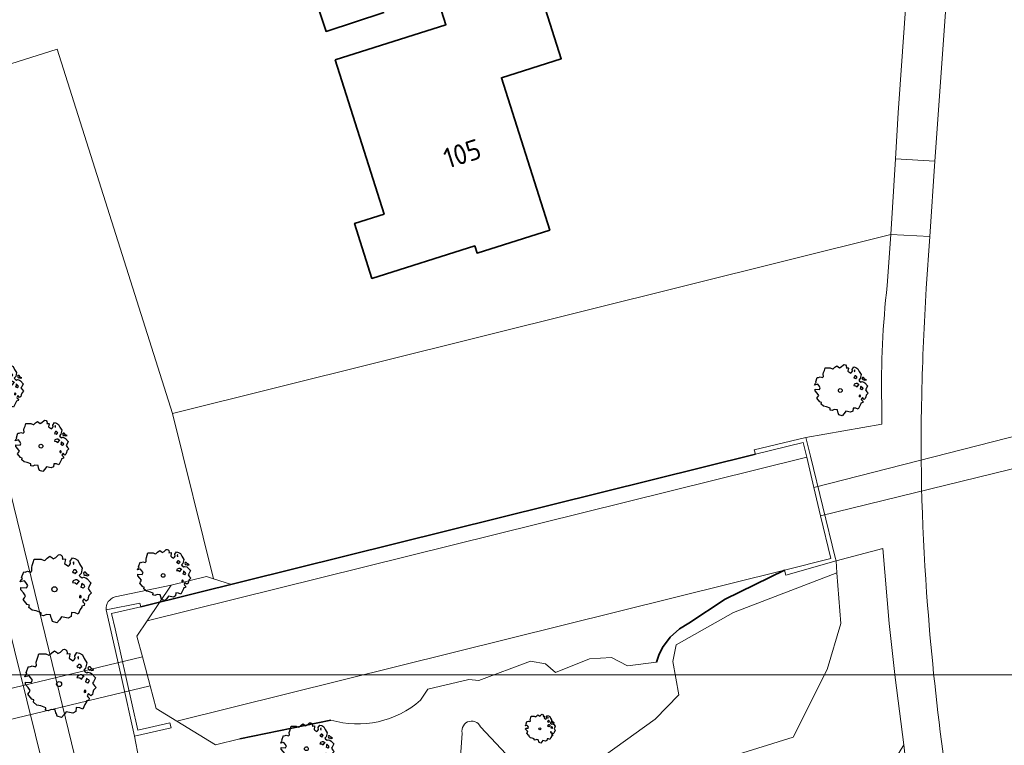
# Model space of a CAD drawing. Header units: metres. Extents: x 152391 to 157968, y 462336 to 467280.
# Tile 620 of 656: x 156793 to 156858, y 464273 to 464321. Entities that reach past the tile are written whole.
import ezdxf
from ezdxf.enums import TextEntityAlignment as Align

# ---------------------------------------------------------------- set-up
doc = ezdxf.new("R2010")
doc.units = ezdxf.units.M
doc.header["$LTSCALE"] = 0.75
doc.layers.get('0').update_dxf_attribs({"lineweight": 25})
for name, color, linetype, lineweight in [('B-GV-GR-BOOM-S', 252, 'Continuous', 25), ('B-WE-GK-BESCHOEIING-G', 251, 'GK-BESCHOEIING', 35), ('B-WE-GR-BEPLANTING_CULTUUR_BOSPLANTSOEN-GV', 251, 'Continuous', 18), ('B-WE-GW-TALUD_KRUIN-G', 251, 'Continuous', 18), ('B-WE-IE-TERREINAFSCHEIDING_KUNSTMATIG_MUUR-GV', 251, 'Continuous', 18), ('B-WE-KW-KUNSTWERK_DUIKER-GV', 5, 'Continuous', 18), ('B-WE-OG-BEBOUWING-GV', 6, 'Continuous', 35), ('B-WE-OG-BEBOUWING-T18', 1, 'Continuous', 18), ('B-WE-OG-TERREIN_CULTUURSCHEIDING-GV', 251, 'Continuous', 18), ('B-WE-OG-WATER_SLOOT-GV', 251, 'Continuous', 18), ('B-WE-VH-VERHARDING_ASFALT-GV', 251, 'Continuous', 18), ('B-WE-VH-VERHARDING_BETON-GV', 251, 'Continuous', 18), ('B-WE-VH-VERHARDING_FUNDERING_ZAND-GV', 251, 'Continuous', 18), ('B-WE-VH-VERHARDING_TEGEL-GV', 251, 'Continuous', 18)]:
    doc.layers.add(name, color=color, linetype=linetype, lineweight=lineweight)
doc.layers.add('X-XX-AL-TEKENBLAD_HULPLIJN-G', color=7, linetype='Continuous', lineweight=18, plot=False)
doc.styles.add('NLCS-ISO-M750-T18', font='NLCS-ISO.ttf', dxfattribs={"height": 1.35})
doc.linetypes.add('GK-BESCHOEIING', pattern='A,30,-5,[1,NLCS.SHX,S=1,R=0,X=0,Y=0],-5', length=40)

# ---------------------------------------------------------------- blocks, each defined once
blk = doc.blocks.new('SGR-BOOM_0_10')
at = {"linetype": 'Continuous'}
for p, q in [((-0.637, 0.612), (-0.624, 0.668)), ((-0.624, 0.668), (-0.591, 0.751)), ((-0.591, 0.751), (-0.572, 0.843)), ((-0.572, 0.843), (-0.375, 0.843)), ((-0.375, 0.843), (-0.29, 0.806)), ((-0.29, 0.806), (-0.264, 0.815)), ((-0.264, 0.815), (-0.205, 0.871)), ((-0.205, 0.871), (-0.127, 0.926)), ((-0.127, 0.926), (-0.075, 0.889)), ((-0.075, 0.889), (-0.035, 0.852)), ((-0.035, 0.852), (0.037, 0.889)), ((0.037, 0.889), (0.115, 0.963)), ((0.115, 0.963), (0.148, 0.973)), ((0.148, 0.973), (0.187, 0.954)), ((0.187, 0.954), (0.22, 0.926)), ((0.226, 0.862), (0.213, 0.843)), ((0.213, 0.843), (0.298, 0.852)), ((0.22, 0.926), (0.226, 0.862)), ((0.305, 0.834), (0.285, 0.723)), ((0.285, 0.723), (0.318, 0.695)), ((0.298, 0.852), (0.305, 0.834)), ((0.318, 0.695), (0.39, 0.649)), ((0.39, 0.649), (0.423, 0.677)), ((0.423, 0.677), (0.449, 0.723)), ((0.442, 0.788), (0.501, 0.88)), ((0.449, 0.723), (0.442, 0.788)), ((0.501, 0.88), (0.573, 0.862)), ((0.547, 0.769), (0.521, 0.751)), ((0.521, 0.751), (0.534, 0.705)), ((0.534, 0.705), (0.54, 0.695)), ((0.54, 0.714), (0.547, 0.769)), ((0.573, 0.862), (0.652, 0.815)), ((0.652, 0.815), (0.704, 0.714)), ((0.704, 0.714), (0.776, 0.594)), ((-0.958, 0.206), (-0.932, 0.27)), ((-0.84, 0.233), (-0.958, 0.206)), ((-0.945, -0.016), (-0.938, 0.049)), ((-0.938, 0.049), (-0.781, 0.039)), ((-0.932, 0.27), (-0.899, 0.298)), ((-0.918, 0.326), (-0.86, 0.492)), ((-0.899, 0.298), (-0.918, 0.326)), ((-0.86, 0.492), (-0.82, 0.483)), ((-0.801, 0.187), (-0.84, 0.233)), ((-0.82, 0.483), (-0.755, 0.511)), ((-0.748, 0.104), (-0.801, 0.187)), ((-0.781, 0.039), (-0.748, 0.104)), ((-0.755, 0.511), (-0.663, 0.483)), ((-0.663, 0.483), (-0.631, 0.52)), ((-0.631, 0.52), (-0.637, 0.612)), ((0.527, 0.511), (0.501, 0.492)), ((0.501, 0.492), (0.521, 0.464)), ((0.521, 0.233), (0.501, 0.187)), ((0.501, 0.187), (0.58, 0.178)), ((0.521, 0.464), (0.553, 0.474)), ((0.593, 0.261), (0.521, 0.233)), ((0.547, 0.547), (0.527, 0.511)), ((0.58, 0.547), (0.547, 0.547)), ((0.553, 0.474), (0.58, 0.437)), ((0.606, 0.529), (0.58, 0.547)), ((0.58, 0.437), (0.606, 0.474)), ((0.58, 0.178), (0.625, 0.141)), ((0.625, 0.261), (0.593, 0.261)), ((0.632, 0.492), (0.606, 0.529)), ((0.606, 0.474), (0.632, 0.492)), ((0.684, 0.224), (0.625, 0.261)), ((0.625, 0.141), (0.678, 0.206)), ((0.678, 0.206), (0.697, 0.233)), ((0.743, 0.446), (0.691, 0.39)), ((0.691, 0.39), (0.717, 0.353)), ((0.717, 0.353), (0.776, 0.316)), ((0.756, 0.104), (0.737, 0.058)), ((0.806, 0.027), (0.737, 0.058)), ((0.776, 0.594), (0.743, 0.446)), ((0.763, 0.169), (0.756, 0.132)), ((0.756, 0.132), (0.756, 0.104)), ((0.802, 0.132), (0.763, 0.169)), ((0.776, 0.316), (0.809, 0.335)), ((0.828, 0.113), (0.802, 0.132)), ((0.806, 0.027), (0.848, 0.076)), ((0.828, 0.483), (0.809, 0.455)), ((0.809, 0.455), (0.822, 0.418)), ((0.809, 0.335), (0.881, 0.316)), ((0.822, 0.418), (0.861, 0.39)), ((0.867, 0.483), (0.828, 0.483)), ((0.848, 0.076), (0.828, 0.113)), ((0.861, 0.409), (0.92, 0.381)), ((0.861, 0.39), (0.867, 0.409)), ((0.913, 0.427), (0.867, 0.483)), ((0.881, 0.316), (0.92, 0.289)), ((0.972, 0.4), (0.913, 0.427)), ((0.92, 0.381), (0.972, 0.4)), ((0.92, 0.289), (1.018, 0.178)), ((0.966, 0.058), (0.939, 0.021)), ((0.939, 0.021), (0.992, -0.053)), ((1.018, 0.178), (0.966, 0.058)), ((-0.866, -0.099), (-0.945, -0.016)), ((-0.873, -0.284), (-0.84, -0.238)), ((-0.761, -0.423), (-0.873, -0.284)), ((-0.807, -0.182), (-0.866, -0.099)), ((-0.84, -0.238), (-0.807, -0.182)), ((-0.703, -0.441), (-0.761, -0.423)), ((-0.716, -0.506), (-0.703, -0.441)), ((-0.624, -0.589), (-0.716, -0.506)), ((-0.513, -0.608), (-0.624, -0.589)), ((-0.375, -0.663), (-0.513, -0.608)), ((0.724, -0.571), (0.665, -0.7)), ((0.724, -0.164), (0.697, -0.201)), ((0.697, -0.201), (0.704, -0.238)), ((0.71, -0.238), (0.75, -0.229)), ((0.75, -0.192), (0.724, -0.164)), ((0.763, -0.497), (0.724, -0.571)), ((0.75, -0.229), (0.75, -0.192)), ((0.769, -0.469), (0.763, -0.497)), ((0.835, -0.45), (0.769, -0.469)), ((0.822, -0.266), (0.782, -0.33)), ((0.782, -0.33), (0.802, -0.358)), ((0.802, -0.358), (0.841, -0.395)), ((0.887, -0.33), (0.822, -0.266)), ((0.841, -0.395), (0.835, -0.45)), ((0.933, -0.293), (0.887, -0.33)), ((0.946, -0.238), (0.933, -0.293)), ((0.966, -0.173), (0.946, -0.238)), ((1.038, -0.099), (0.966, -0.173)), ((0.992, -0.053), (1.038, -0.099)), ((-0.382, -0.728), (-0.375, -0.663)), ((-0.31, -0.746), (-0.382, -0.728)), ((-0.225, -0.709), (-0.31, -0.746)), ((-0.107, -0.718), (-0.225, -0.709)), ((-0.088, -0.802), (-0.107, -0.718)), ((-0.075, -0.839), (-0.088, -0.802)), ((-0.055, -0.903), (-0.075, -0.839)), ((0.063, -0.94), (-0.055, -0.903)), ((0.141, -0.857), (0.063, -0.94)), ((0.2, -0.774), (0.141, -0.857)), ((0.383, -0.811), (0.2, -0.774)), ((0.468, -0.765), (0.383, -0.811)), ((0.475, -0.654), (0.468, -0.765)), ((0.58, -0.663), (0.475, -0.654)), ((0.665, -0.7), (0.58, -0.663))]:
    blk.add_line(p, q, dxfattribs=at)
blk.add_circle((0, 0), 0.0711, dxfattribs=at)
blk = doc.blocks.new('SGR-BOOM_21_30')
at = {"linetype": 'Continuous'}
for p, q in [((-1.109, 1.187), (-1.051, 1.335)), ((-1.051, 1.335), (-1.016, 1.499)), ((-1.016, 1.499), (-0.668, 1.499)), ((-0.668, 1.499), (-0.516, 1.433)), ((-0.516, 1.433), (-0.47, 1.45)), ((-0.47, 1.45), (-0.365, 1.548)), ((-0.365, 1.548), (-0.226, 1.647)), ((-0.226, 1.647), (-0.133, 1.581)), ((-0.133, 1.581), (-0.063, 1.515)), ((-0.063, 1.515), (0.065, 1.581)), ((0.065, 1.581), (0.205, 1.712)), ((0.205, 1.712), (0.263, 1.729)), ((0.263, 1.729), (0.333, 1.696)), ((0.333, 1.696), (0.391, 1.647)), ((0.402, 1.532), (0.379, 1.499)), ((0.379, 1.499), (0.53, 1.515)), ((0.391, 1.647), (0.402, 1.532)), ((0.542, 1.483), (0.507, 1.285)), ((0.53, 1.515), (0.542, 1.483)), ((0.786, 1.4), (0.891, 1.565)), ((0.798, 1.285), (0.786, 1.4)), ((0.891, 1.565), (1.019, 1.532)), ((0.972, 1.368), (0.926, 1.335)), ((0.926, 1.335), (0.949, 1.253)), ((0.961, 1.269), (0.972, 1.368)), ((1.019, 1.532), (1.158, 1.45)), ((1.158, 1.45), (1.251, 1.269)), ((-1.633, 0.579), (-1.528, 0.875)), ((-1.528, 0.875), (-1.458, 0.858)), ((-1.458, 0.858), (-1.342, 0.908)), ((-1.342, 0.908), (-1.179, 0.858)), ((-1.179, 0.858), (-1.121, 0.924)), ((-1.133, 1.088), (-1.109, 1.187)), ((-1.121, 0.924), (-1.133, 1.088)), ((0.507, 1.285), (0.565, 1.236)), ((0.565, 1.236), (0.693, 1.154)), ((0.693, 1.154), (0.751, 1.203)), ((0.751, 1.203), (0.798, 1.285)), ((0.937, 0.908), (0.891, 0.875)), ((0.891, 0.875), (0.926, 0.825)), ((0.926, 0.825), (0.984, 0.842)), ((0.972, 0.973), (0.937, 0.908)), ((0.949, 1.253), (0.961, 1.236)), ((1.03, 0.973), (0.972, 0.973)), ((0.984, 0.842), (1.03, 0.776)), ((1.077, 0.94), (1.03, 0.973)), ((1.03, 0.776), (1.077, 0.842)), ((1.124, 0.875), (1.077, 0.94)), ((1.077, 0.842), (1.124, 0.875)), ((1.321, 0.793), (1.228, 0.694)), ((1.228, 0.694), (1.275, 0.628)), ((1.251, 1.269), (1.379, 1.055)), ((1.379, 1.055), (1.321, 0.793)), ((1.472, 0.858), (1.438, 0.809)), ((1.438, 0.809), (1.461, 0.743)), ((1.461, 0.743), (1.531, 0.694)), ((1.542, 0.858), (1.472, 0.858)), ((1.531, 0.727), (1.635, 0.678)), ((1.531, 0.694), (1.542, 0.727)), ((1.624, 0.76), (1.542, 0.858)), ((1.728, 0.71), (1.624, 0.76)), ((1.635, 0.678), (1.728, 0.71)), ((-1.703, 0.365), (-1.656, 0.48)), ((-1.493, 0.415), (-1.703, 0.365)), ((-1.679, -0.029), (-1.668, 0.086)), ((-1.668, 0.086), (-1.389, 0.07)), ((-1.656, 0.48), (-1.598, 0.53)), ((-1.598, 0.53), (-1.633, 0.579)), ((-1.423, 0.333), (-1.493, 0.415)), ((-1.33, 0.185), (-1.423, 0.333)), ((-1.389, 0.07), (-1.33, 0.185)), ((0.926, 0.415), (0.891, 0.333)), ((0.891, 0.333), (1.03, 0.316)), ((1.054, 0.464), (0.926, 0.415)), ((1.03, 0.316), (1.112, 0.251)), ((1.112, 0.464), (1.054, 0.464)), ((1.217, 0.398), (1.112, 0.464)), ((1.112, 0.251), (1.205, 0.365)), ((1.205, 0.365), (1.24, 0.415)), ((1.275, 0.628), (1.379, 0.563)), ((1.344, 0.185), (1.31, 0.103)), ((1.434, 0.049), (1.31, 0.103)), ((1.356, 0.3), (1.344, 0.234)), ((1.344, 0.234), (1.344, 0.185)), ((1.426, 0.234), (1.356, 0.3)), ((1.379, 0.563), (1.438, 0.595)), ((1.472, 0.201), (1.426, 0.234)), ((1.434, 0.049), (1.507, 0.136)), ((1.438, 0.595), (1.565, 0.563)), ((1.507, 0.136), (1.472, 0.201)), ((1.565, 0.563), (1.635, 0.513)), ((1.635, 0.513), (1.81, 0.316)), ((1.717, 0.103), (1.67, 0.037)), ((1.67, 0.037), (1.763, -0.094)), ((1.81, 0.316), (1.717, 0.103)), ((-1.54, -0.177), (-1.679, -0.029)), ((-1.551, -0.505), (-1.493, -0.423)), ((-1.354, -0.752), (-1.551, -0.505)), ((-1.435, -0.324), (-1.54, -0.177)), ((-1.493, -0.423), (-1.435, -0.324)), ((1.286, -0.292), (1.24, -0.357)), ((1.24, -0.357), (1.251, -0.423)), ((1.263, -0.423), (1.333, -0.407)), ((1.333, -0.341), (1.286, -0.292)), ((1.333, -0.407), (1.333, -0.341)), ((1.461, -0.472), (1.391, -0.587)), ((1.391, -0.587), (1.426, -0.637)), ((1.426, -0.637), (1.496, -0.702)), ((1.577, -0.587), (1.461, -0.472)), ((1.658, -0.522), (1.577, -0.587)), ((1.682, -0.423), (1.658, -0.522)), ((1.717, -0.308), (1.682, -0.423)), ((1.845, -0.177), (1.717, -0.308)), ((1.763, -0.094), (1.845, -0.177)), ((-1.249, -0.784), (-1.354, -0.752)), ((-1.272, -0.899), (-1.249, -0.784)), ((-1.109, -1.047), (-1.272, -0.899)), ((-0.912, -1.08), (-1.109, -1.047)), ((-0.668, -1.179), (-0.912, -1.08)), ((-0.679, -1.294), (-0.668, -1.179)), ((-0.551, -1.326), (-0.679, -1.294)), ((-0.4, -1.261), (-0.551, -1.326)), ((-0.191, -1.277), (-0.4, -1.261)), ((-0.156, -1.425), (-0.191, -1.277)), ((0.844, -1.162), (0.833, -1.359)), ((1.03, -1.179), (0.844, -1.162)), ((1.182, -1.244), (1.03, -1.179)), ((1.286, -1.014), (1.182, -1.244)), ((1.356, -0.883), (1.286, -1.014)), ((1.368, -0.834), (1.356, -0.883)), ((1.484, -0.801), (1.368, -0.834)), ((1.496, -0.702), (1.484, -0.801)), ((-0.133, -1.491), (-0.156, -1.425)), ((-0.098, -1.606), (-0.133, -1.491)), ((0.112, -1.671), (-0.098, -1.606)), ((0.251, -1.524), (0.112, -1.671)), ((0.356, -1.376), (0.251, -1.524)), ((0.682, -1.441), (0.356, -1.376)), ((0.833, -1.359), (0.682, -1.441))]:
    blk.add_line(p, q, dxfattribs=at)
blk.add_circle((0, 0), 0.126, dxfattribs=at)
blk = doc.blocks.new('SGR-BOOM_31_50')
at = {"linetype": 'Continuous'}
for p, q in [((-1.402, 1.78), (-1.355, 1.999)), ((-1.355, 1.999), (-0.89, 1.999)), ((-0.89, 1.999), (-0.688, 1.911)), ((-0.626, 1.933), (-0.487, 2.064)), ((-0.487, 2.064), (-0.301, 2.196)), ((-0.301, 2.196), (-0.177, 2.108)), ((-0.177, 2.108), (-0.084, 2.02)), ((-0.084, 2.02), (0.087, 2.108)), ((0.087, 2.108), (0.273, 2.283)), ((0.273, 2.283), (0.351, 2.305)), ((0.351, 2.305), (0.444, 2.261)), ((0.444, 2.261), (0.521, 2.196)), ((0.537, 2.042), (0.506, 1.999)), ((0.506, 1.999), (0.707, 2.02)), ((0.521, 2.196), (0.537, 2.042)), ((0.723, 1.977), (0.676, 1.714)), ((0.707, 2.02), (0.723, 1.977)), ((1.048, 1.867), (1.188, 2.086)), ((1.188, 2.086), (1.358, 2.042)), ((1.358, 2.042), (1.545, 1.933)), ((-1.51, 1.451), (-1.479, 1.582)), ((-1.495, 1.232), (-1.51, 1.451)), ((-1.479, 1.582), (-1.402, 1.78)), ((-0.688, 1.911), (-0.626, 1.933)), ((0.676, 1.714), (0.754, 1.648)), ((0.754, 1.648), (0.924, 1.539)), ((0.924, 1.539), (1.002, 1.604)), ((1.002, 1.604), (1.064, 1.714)), ((1.064, 1.714), (1.048, 1.867)), ((1.296, 1.823), (1.234, 1.78)), ((1.234, 1.78), (1.265, 1.67)), ((1.265, 1.67), (1.281, 1.648)), ((1.281, 1.692), (1.296, 1.823)), ((1.545, 1.933), (1.669, 1.692)), ((1.669, 1.692), (1.839, 1.407)), ((1.839, 1.407), (1.762, 1.057)), ((-2.208, 0.641), (-2.131, 0.706)), ((-2.177, 0.772), (-2.038, 1.166)), ((-2.131, 0.706), (-2.177, 0.772)), ((-2.038, 1.166), (-1.944, 1.144)), ((-1.944, 1.144), (-1.789, 1.21)), ((-1.789, 1.21), (-1.572, 1.144)), ((-1.572, 1.144), (-1.495, 1.232)), ((1.25, 1.21), (1.188, 1.166)), ((1.188, 1.166), (1.234, 1.101)), ((1.234, 1.101), (1.312, 1.122)), ((1.296, 1.298), (1.25, 1.21)), ((1.374, 1.298), (1.296, 1.298)), ((1.312, 1.122), (1.374, 1.035)), ((1.436, 1.254), (1.374, 1.298)), ((1.374, 1.035), (1.436, 1.122)), ((1.498, 1.166), (1.436, 1.254)), ((1.436, 1.122), (1.498, 1.166)), ((1.762, 1.057), (1.638, 0.925)), ((1.638, 0.925), (1.7, 0.838)), ((1.7, 0.838), (1.839, 0.75)), ((1.839, 0.75), (1.917, 0.794)), ((1.963, 1.144), (1.917, 1.079)), ((1.917, 1.079), (1.948, 0.991)), ((1.917, 0.794), (2.087, 0.75)), ((1.948, 0.991), (2.041, 0.925)), ((2.056, 1.144), (1.963, 1.144)), ((2.041, 0.969), (2.18, 0.903)), ((2.041, 0.925), (2.056, 0.969)), ((2.165, 1.013), (2.056, 1.144)), ((2.087, 0.75), (2.18, 0.684)), ((2.304, 0.947), (2.165, 1.013)), ((2.18, 0.903), (2.304, 0.947)), ((2.18, 0.684), (2.413, 0.422)), ((-2.27, 0.487), (-2.208, 0.641)), ((-1.991, 0.553), (-2.27, 0.487)), ((-2.239, -0.038), (-2.224, 0.115)), ((-2.224, 0.115), (-1.851, 0.093)), ((-1.898, 0.444), (-1.991, 0.553)), ((-1.774, 0.246), (-1.898, 0.444)), ((-1.851, 0.093), (-1.774, 0.246)), ((1.234, 0.553), (1.188, 0.444)), ((1.188, 0.444), (1.374, 0.422)), ((1.405, 0.619), (1.234, 0.553)), ((1.374, 0.422), (1.483, 0.334)), ((1.483, 0.619), (1.405, 0.619)), ((1.622, 0.531), (1.483, 0.619)), ((1.483, 0.334), (1.607, 0.487)), ((1.607, 0.487), (1.653, 0.553)), ((1.793, 0.246), (1.746, 0.137)), ((1.911, 0.065), (1.746, 0.137)), ((1.808, 0.4), (1.793, 0.312)), ((1.793, 0.312), (1.793, 0.246)), ((1.901, 0.312), (1.808, 0.4)), ((1.963, 0.268), (1.901, 0.312)), ((1.911, 0.065), (2.01, 0.181)), ((2.01, 0.181), (1.963, 0.268)), ((2.289, 0.137), (2.227, 0.049)), ((2.227, 0.049), (2.351, -0.126)), ((2.413, 0.422), (2.289, 0.137)), ((-2.053, -0.235), (-2.239, -0.038)), ((-2.069, -0.673), (-1.991, -0.564)), ((-1.913, -0.433), (-2.053, -0.235)), ((-1.991, -0.564), (-1.913, -0.433)), ((1.715, -0.389), (1.653, -0.476)), ((1.653, -0.476), (1.669, -0.564)), ((1.684, -0.564), (1.777, -0.542)), ((1.777, -0.454), (1.715, -0.389)), ((1.777, -0.542), (1.777, -0.454)), ((1.948, -0.63), (1.855, -0.783)), ((2.103, -0.783), (1.948, -0.63)), ((2.242, -0.564), (2.211, -0.695)), ((2.289, -0.411), (2.242, -0.564)), ((2.459, -0.235), (2.289, -0.411)), ((2.351, -0.126), (2.459, -0.235)), ((-1.805, -1.002), (-2.069, -0.673)), ((-1.665, -1.046), (-1.805, -1.002)), ((-1.696, -1.199), (-1.665, -1.046)), ((-1.479, -1.396), (-1.696, -1.199)), ((1.808, -1.177), (1.715, -1.352)), ((1.824, -1.112), (1.808, -1.177)), ((1.979, -1.068), (1.824, -1.112)), ((1.855, -0.783), (1.901, -0.849)), ((1.901, -0.849), (1.994, -0.936)), ((1.994, -0.936), (1.979, -1.068)), ((2.211, -0.695), (2.103, -0.783)), ((-1.216, -1.44), (-1.479, -1.396)), ((-0.89, -1.571), (-1.216, -1.44)), ((-0.906, -1.725), (-0.89, -1.571)), ((-0.735, -1.769), (-0.906, -1.725)), ((-0.533, -1.681), (-0.735, -1.769)), ((-0.254, -1.703), (-0.533, -1.681)), ((-0.208, -1.9), (-0.254, -1.703)), ((-0.177, -1.988), (-0.208, -1.9)), ((0.475, -1.834), (0.335, -2.031)), ((0.909, -1.922), (0.475, -1.834)), ((1.11, -1.812), (0.909, -1.922)), ((1.126, -1.55), (1.11, -1.812)), ((1.374, -1.571), (1.126, -1.55)), ((1.576, -1.659), (1.374, -1.571)), ((1.715, -1.352), (1.576, -1.659)), ((-0.13, -2.141), (-0.177, -1.988)), ((0.149, -2.229), (-0.13, -2.141)), ((0.335, -2.031), (0.149, -2.229))]:
    blk.add_line(p, q, dxfattribs=at)
blk.add_circle((0, 0), 0.169, dxfattribs=at)

msp = doc.modelspace()

# ---------------------------------------------------------------- linework, layer by layer
at = {"layer": 'B-WE-GK-BESCHOEIING-G'}
for points in [[(156841.667, 464292.57), (156800.9, 464282.442)], [(156835.109, 464278.777), (156835.26, 464279.243), (156835.508, 464279.751), (156836.007, 464280.435), (156836.639, 464280.999), (156837.246, 464281.359), (156839.67, 464282.952), (156843.599, 464284.893)], [(156807.464, 464273.691), (156813.502, 464274.934)]]:
    msp.add_lwpolyline(points, dxfattribs=at)
at = {"layer": 'B-WE-GR-BEPLANTING_CULTUUR_BOSPLANTSOEN-GV'}
for points in [[(156734.875, 464494.828), (156749.053, 464438.288), (156755.883, 464410.879), (156789.323, 464275.3), (156795.827, 464248.933), (156801.912, 464250.508), (156799.468, 464260.478), (156799.438, 464260.603), (156797.803, 464267.277), (156797.772, 464267.402), (156797.74, 464267.527), (156795.473, 464276.777), (156789.187, 464302.424), (156785.755, 464316.426), (156783.551, 464315.732), (156787.089, 464301.455), (156793.332, 464276.263), (156799.068, 464253.115), (156797.269, 464252.157), (156791.41, 464275.802), (156757.908, 464411), (156750.666, 464440.945), (156737.371, 464495.293)], [(156737.371, 464495.293), (156750.666, 464440.945), (156757.908, 464411), (156791.41, 464275.802), (156797.269, 464252.157), (156799.068, 464253.115), (156793.332, 464276.263), (156787.089, 464301.455), (156783.551, 464315.732), (156776.779, 464343.06), (156763.308, 464397.424), (156759.566, 464412.525), (156756.105, 464426.412), (156748.39, 464457.365), (156747.657, 464457.191)], [(156799.201, 464283.103), (156802.914, 464283.889), (156805.246, 464284.453), (156805.723, 464284.305), (156802.995, 464295.281), (156795.337, 464319.445), (156785.755, 464316.426), (156789.187, 464302.424), (156795.473, 464276.777), (156797.74, 464267.527), (156797.772, 464267.402), (156797.896, 464267.432), (156799.521, 464267.831), (156801.187, 464261.032), (156799.438, 464260.603), (156799.468, 464260.478), (156801.912, 464250.508)], [(156850.413, 464303.769), (156850.65, 464307.154), (156802.995, 464295.281), (156805.723, 464284.305), (156806.91, 464283.935)], [(156806.91, 464283.935), (156841.667, 464292.57), (156841.594, 464292.86), (156845.027, 464293.677), (156850.049, 464294.576), (156850.054, 464295.974)], [(156801.912, 464250.508), (156806.016, 464251.57), (156801.23, 464271.025), (156800.752, 464272.352), (156800.479, 464273.866), (156799.604, 464277.77), (156798.599, 464282.254)]]:
    msp.add_lwpolyline(points, dxfattribs=at)
for points in [[(156850.054, 464295.974, -0.033489), (156850.413, 464303.769)], [(156798.599, 464282.254, -0.385462), (156799.201, 464283.103)]]:
    msp.add_lwpolyline(points, format="xyb", dxfattribs=at)
msp.add_lwpolyline([(156841.667, 464292.57), (156806.91, 464283.935), (156805.723, 464284.305), (156805.246, 464284.453), (156802.914, 464283.889), (156801.313, 464281.514), (156841.783, 464291.568), (156845.074, 464292.384), (156844.844, 464293.352)], close=True, dxfattribs=at)
at = {"layer": 'B-WE-GW-TALUD_KRUIN-G'}
for points in [[(156729.597, 464532.463), (156728.613, 464536.359), (156723.756, 464557.245), (156719.577, 464574.863), (156717.646, 464574.432), (156727.517, 464535.666), (156733.87, 464509.88), (156736.211, 464500.125), (156736.241, 464500), (156736.271, 464499.875), (156737.371, 464495.293), (156750.666, 464440.945), (156757.908, 464411), (156791.41, 464275.802), (156797.269, 464252.157), (156799.068, 464253.115), (156793.332, 464276.263), (156787.089, 464301.455), (156783.551, 464315.732)], [(156783.551, 464315.732), (156787.089, 464301.455), (156793.332, 464276.263), (156799.068, 464253.115), (156797.269, 464252.157), (156791.41, 464275.802), (156757.908, 464411), (156750.666, 464440.945), (156737.371, 464495.293), (156736.271, 464499.875), (156736.241, 464500), (156736.211, 464500.125), (156733.87, 464509.88), (156727.517, 464535.666), (156717.646, 464574.432), (156719.577, 464574.863), (156723.756, 464557.245), (156728.613, 464536.359), (156729.597, 464532.463)], [(156850.65, 464307.154), (156802.995, 464295.281)]]:
    msp.add_lwpolyline(points, dxfattribs=at)
at = {"layer": 'B-WE-IE-TERREINAFSCHEIDING_KUNSTMATIG_MUUR-GV'}
msp.add_lwpolyline([(156841.667, 464292.57), (156844.844, 464293.352), (156845.074, 464292.384), (156845.553, 464290.368), (156845.999, 464288.493), (156846.674, 464285.65), (156843.599, 464284.893), (156843.683, 464284.56), (156847.029, 464285.496), (156846.973, 464285.724), (156845.328, 464292.447), (156845.092, 464293.413), (156845.027, 464293.677), (156841.594, 464292.86)], close=True, dxfattribs=at)
at = {"layer": 'B-WE-KW-KUNSTWERK_DUIKER-GV'}
for points in [[(156845.553, 464290.368), (156845.999, 464288.493), (156868.85, 464294.091), (156868.315, 464296.185)], [(156754.069, 464265.804), (156801.511, 464277.2), (156800.996, 464279.133), (156753.581, 464267.743)]]:
    msp.add_lwpolyline(points, close=True, dxfattribs=at)
at = {"layer": 'B-WE-OG-BEBOUWING-GV'}
for points in [[(156817.015, 464321.897), (156815.777, 464325.635), (156811.946, 464324.366), (156813.184, 464320.628)], [(156813.789, 464318.749), (156817.033, 464308.507), (156815.074, 464307.886), (156816.229, 464304.239), (156823.05, 464306.399), (156823.202, 464305.919), (156828.025, 464307.447), (156824.823, 464317.558), (156828.784, 464318.813), (156826.839, 464324.956), (156820.543, 464322.962), (156821.14, 464321.077)]]:
    msp.add_lwpolyline(points, close=True, dxfattribs=at)
at = {"layer": 'B-WE-OG-TERREIN_CULTUURSCHEIDING-GV'}
msp.add_lwpolyline([(156847.029, 464285.496), (156847.071, 464284.697), (156847.348, 464281.337), (156846.43, 464278.3), (156844.178, 464273.809), (156835.429, 464271.072), (156831.117, 464269.509), (156810.567, 464264.793), (156813.377, 464253.476), (156814.004, 464250.952), (156841.464, 464257.685), (156845.089, 464262.74), (156851.511, 464273.3), (156850.941, 464277.766), (156850.543, 464281.342), (156850.135, 464286.317)], close=True, dxfattribs=at)
for points in [[(156835.429, 464271.072), (156844.178, 464273.809), (156846.43, 464278.3), (156847.348, 464281.337), (156847.071, 464284.697), (156840.225, 464282.066), (156836.404, 464279.929), (156836.195, 464278.822), (156836.589, 464276.62), (156835.011, 464274.99), (156829.674, 464271.151)], [(156825.818, 464271.94), (156823.435, 464274.496), (156823.37, 464274.605), (156823.284, 464274.699), (156823.183, 464274.775), (156823.068, 464274.829), (156822.945, 464274.861), (156822.819, 464274.868), (156822.693, 464274.85), (156822.573, 464274.808), (156822.464, 464274.744), (156822.369, 464274.66), (156822.292, 464274.559), (156822.236, 464274.445), (156822.204, 464274.323), (156822.195, 464274.196), (156822.212, 464274.071), (156821.969, 464270.608)]]:
    msp.add_lwpolyline(points, dxfattribs=at)
at = {"layer": 'B-WE-OG-WATER_SLOOT-GV'}
msp.add_lwpolyline([(156845.074, 464292.384), (156841.783, 464291.568), (156801.313, 464281.514), (156800.631, 464280.502), (156800.996, 464279.133), (156801.511, 464277.2), (156801.91, 464275.701), (156803.278, 464274.863), (156843.599, 464284.893), (156846.674, 464285.65), (156845.999, 464288.493), (156845.553, 464290.368)], close=True, dxfattribs=at)
for points in [[(156847.071, 464284.697), (156847.029, 464285.496), (156843.683, 464284.56), (156843.599, 464284.893), (156839.67, 464282.952), (156837.246, 464281.359), (156836.639, 464280.999), (156836.007, 464280.435), (156835.508, 464279.751), (156835.26, 464279.243), (156835.109, 464278.777), (156833.177, 464278.529), (156832.116, 464279.094), (156830.663, 464279.001), (156828.403, 464278.091), (156827.746, 464278.656), (156826.745, 464278.846), (156823.312, 464277.568), (156822.667, 464277.625), (156819.936, 464276.98), (156819.446, 464276.246)], [(156819.446, 464276.246), (156819.936, 464276.98), (156822.667, 464277.625), (156823.312, 464277.568), (156826.745, 464278.846), (156827.746, 464278.656), (156828.403, 464278.091), (156830.663, 464279.001), (156832.116, 464279.094), (156833.177, 464278.529), (156835.109, 464278.777), (156835.26, 464279.243), (156835.508, 464279.751), (156836.007, 464280.435), (156836.639, 464280.999), (156837.246, 464281.359), (156839.67, 464282.952), (156843.599, 464284.893), (156803.278, 464274.863), (156805.842, 464273.293), (156807.464, 464273.691)], [(156829.674, 464271.151), (156835.011, 464274.99), (156836.589, 464276.62), (156836.195, 464278.822), (156836.404, 464279.929), (156840.225, 464282.066), (156847.071, 464284.697)], [(156813.502, 464274.934), (156807.464, 464273.691), (156805.842, 464273.293), (156803.278, 464274.863), (156801.91, 464275.701), (156801.511, 464277.2), (156800.996, 464279.133), (156800.631, 464280.502), (156801.313, 464281.514), (156802.914, 464283.889), (156799.201, 464283.103)], [(156798.599, 464282.254), (156800.837, 464282.7), (156800.9, 464282.442), (156798.953, 464282.011), (156799.184, 464280.985), (156800.702, 464274.261), (156802.818, 464274.749), (156802.897, 464274.429), (156800.479, 464273.866), (156800.752, 464272.352)], [(156807.464, 464273.691), (156813.502, 464274.934)], [(156821.969, 464270.608), (156822.212, 464274.071), (156822.195, 464274.196), (156822.204, 464274.323), (156822.236, 464274.445), (156822.292, 464274.559), (156822.369, 464274.66), (156822.464, 464274.744), (156822.573, 464274.808), (156822.693, 464274.85), (156822.819, 464274.868), (156822.945, 464274.861), (156823.068, 464274.829), (156823.183, 464274.775), (156823.284, 464274.699), (156823.37, 464274.605), (156823.435, 464274.496), (156825.818, 464271.94)]]:
    msp.add_lwpolyline(points, dxfattribs=at)
for points in [[(156799.201, 464283.103, 0.385462), (156798.599, 464282.254)], [(156819.446, 464276.246, -0.258446), (156813.502, 464274.934)], [(156813.502, 464274.934, 0.258446), (156819.446, 464276.246)]]:
    msp.add_lwpolyline(points, format="xyb", dxfattribs=at)
at = {"layer": 'B-WE-VH-VERHARDING_ASFALT-GV'}
msp.add_lwpolyline([(156862, 464332.151), (156866.796, 464400.645), (156870.383, 464451.093), (156863.477, 464451.56), (156861.963, 464430.133), (156861.621, 464425.289), (156859.91, 464401.083), (156857.664, 464369.596), (156857.319, 464364.597), (156856.412, 464351.622), (156853.582, 464312.015), (156853.239, 464307.027), (156853.002, 464303.563)], dxfattribs=at)
for points in [[(156853.002, 464303.563, 0.008252), (156852.704, 464296.537)], [(156852.704, 464296.537, 0.025493), (156853.095, 464282.533)], [(156853.095, 464282.533, 0.028726), (156855.857, 464261.991)]]:
    msp.add_lwpolyline(points, format="xyb", dxfattribs=at)
at = {"layer": 'B-WE-VH-VERHARDING_BETON-GV'}
msp.add_lwpolyline([(156800.479, 464273.866), (156802.897, 464274.429), (156802.818, 464274.749), (156800.702, 464274.261), (156799.184, 464280.985), (156798.953, 464282.011), (156800.9, 464282.442), (156800.837, 464282.7), (156798.599, 464282.254), (156799.604, 464277.77)], close=True, dxfattribs=at)
at = {"layer": 'B-WE-VH-VERHARDING_FUNDERING_ZAND-GV'}
msp.add_lwpolyline([(156842.156, 464257.855), (156845.825, 464262.971), (156851.614, 464272.49), (156851.511, 464273.3), (156845.089, 464262.74), (156841.464, 464257.685), (156840.32, 464256.089), (156837.272, 464252.367), (156837.958, 464252.537), (156841.056, 464256.32)], close=True, dxfattribs=at)
at = {"layer": 'B-WE-VH-VERHARDING_TEGEL-GV'}
for points in [[(156854.784, 464364.919), (156853.152, 464342.161), (156852.146, 464329.349), (156851.151, 464315.228), (156850.961, 464312.178), (156853.582, 464312.015), (156856.412, 464351.622), (156857.319, 464364.597), (156856.82, 464364.631)], [(156853.239, 464307.027), (156853.582, 464312.015), (156850.961, 464312.178), (156850.65, 464307.154)]]:
    msp.add_lwpolyline(points, close=True, dxfattribs=at)
for points in [[(156853.002, 464303.563), (156853.239, 464307.027), (156850.65, 464307.154), (156850.413, 464303.769)], [(156850.054, 464295.974), (156850.049, 464294.576), (156845.027, 464293.677), (156845.092, 464293.413), (156845.328, 464292.447), (156846.973, 464285.724), (156847.029, 464285.496), (156850.135, 464286.317), (156850.543, 464281.342), (156850.941, 464277.766), (156851.511, 464273.3), (156851.614, 464272.49), (156852.218, 464268.792), (156853.69, 464260.683), (156853.744, 464259.682), (156853.665, 464258.373), (156853.477, 464257.166), (156853.44, 464257.034), (156853.31, 464256.333), (156856.144, 464257.014)]]:
    msp.add_lwpolyline(points, dxfattribs=at)
for points in [[(156850.413, 464303.769, 0.033489), (156850.054, 464295.974)], [(156852.704, 464296.537, -0.008252), (156853.002, 464303.563)], [(156853.095, 464282.533, -0.025493), (156852.704, 464296.537)], [(156855.857, 464261.991, -0.028726), (156853.095, 464282.533)]]:
    msp.add_lwpolyline(points, format="xyb", dxfattribs=at)
at = {"layer": 'X-XX-AL-TEKENBLAD_HULPLIJN-G', "flags": 128}
msp.add_lwpolyline([(157323.17, 464708.441), (157015.67, 464708.441), (156858.17, 464708.441), (156708.17, 464708.441), (156708.17, 464493.191), (156708.17, 464277.941), (156858.17, 464277.941), (157015.67, 464277.941), (157173.17, 464277.941), (157173.17, 464367.451), (157323.17, 464367.451)], close=True, dxfattribs=at)

# ---------------------------------------------------------------- block references
at = {"layer": 'B-GV-GR-BOOM-S', "transparency": 33554559}
for name, p in [('SGR-BOOM_21_30', (156791.272, 464296.937)), ('SGR-BOOM_21_30', (156847.304, 464296.802)), ('SGR-BOOM_21_30', (156794.27, 464293.107)), ('SGR-BOOM_21_30', (156802.371, 464284.533)), ('SGR-BOOM_31_50', (156795.164, 464283.613)), ('SGR-BOOM_31_50', (156795.471, 464277.326)), ('SGR-BOOM_0_10', (156827.37, 464274.35)), ('SGR-BOOM_21_30', (156811.879, 464273.032))]:
    msp.add_blockref(name, p, dxfattribs=at)

# ---------------------------------------------------------------- texts
at = {"layer": 'B-WE-OG-BEBOUWING-T18', "style": 'NLCS-ISO-M750-T18'}
msp.add_text('105', height=1.35, rotation=17.6, dxfattribs=at).set_placement((156822.222, 464312.523), align=Align.MIDDLE)

doc.saveas('drawing.dxf')
